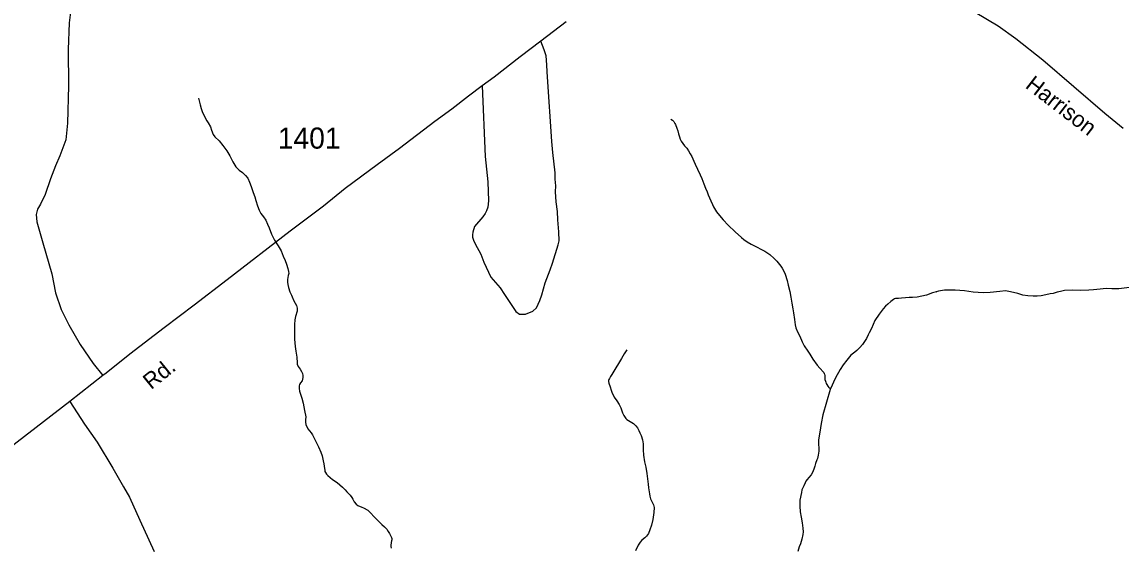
# Model space of a CAD drawing. Extents: x 2220236 to 2384410, y 720751 to 894131.
# Drawn here: x 2299603 to 2306111, y 877030 to 880140 of the extents above; entities that cross this region are included whole.
import ezdxf

# ---------------------------------------------------------------- set-up
doc = ezdxf.new("R2010")
doc.units = 0
doc.layers.add('Default', color=7, linetype='Continuous')

msp = doc.modelspace()

# ---------------------------------------------------------------- linework, layer by layer
at = {"layer": 'Default'}
for points in [[(2299936.8, 880300), (2299908.9, 880246.6), (2299891.1, 880198.3), (2299883.5, 880134.8), (2299875.9, 879977.2), (2299878.4, 879761.2), (2299873.3, 879540.1), (2299863.2, 879440.9), (2299827.6, 879346.9), (2299802.2, 879288.5), (2299771.7, 879209.7), (2299741.2, 879118.2), (2299713.3, 879059.7), (2299695.5, 879031.8), (2299687.9, 878998.7), (2299690.4, 878955.5), (2299726, 878831), (2299779.3, 878648), (2299802.2, 878536.2), (2299835.2, 878437.1), (2299880.9, 878345.6), (2299948.2, 878228.7), (2300024.4, 878116.8), (2300082.9, 878045.7)], [(2302825.9, 880139.9), (2302676.1, 880025.5), (2302554.2, 879934), (2302399.2, 879812), (2302328.1, 879761.2), (2302246.8, 879700.2), (2302147.8, 879623.9), (2302048.7, 879550.2), (2301837.9, 879390.1), (2301705.8, 879293.5), (2301517.9, 879153.8), (2301388.4, 879049.6), (2301191.5, 878899.6), (2300818.2, 878612.4), (2300622.6, 878462.5), (2300446.1, 878327.8), (2300242.9, 878172.7), (2300100.9, 878060.1), (2300082.9, 878045.7), (2299887.6, 877891.4)], [(2306124, 879509.6), (2306016, 879598.5), (2305647.7, 879913.7), (2305487.7, 880040.7), (2305383.6, 880114.4), (2305247.7, 880195.8)], [(2302328.1, 879761.2), (2302346.1, 879343.1), (2302361.8, 879193.3), (2302364.9, 879079.3), (2302361.4, 879043.4), (2302353.7, 879021.3), (2302345.8, 879005.1), (2302332, 878984.9), (2302282.7, 878928.5), (2302273.1, 878894.5), (2302271.1, 878878.4), (2302271.3, 878864.4), (2302277.6, 878846.5), (2302287.7, 878824.7), (2302320.4, 878765), (2302339, 878717.1), (2302379.9, 878627.8), (2302434.8, 878564.1), (2302460.2, 878526), (2302527.5, 878424.3), (2302549.1, 878409.1), (2302584.6, 878409.1), (2302627.8, 878426.9), (2302650.7, 878447.2), (2302669.2, 878490.8), (2302680.9, 878522.9), (2302702.1, 878595.2), (2302731.2, 878671.4), (2302744.8, 878711.6), (2302777.7, 878819.9), (2302783.3, 878844), (2302782.8, 878896), (2302776.1, 878967.7), (2302773.9, 879016.5), (2302766.2, 879075), (2302762.3, 879133.6), (2302764, 879169.5), (2302761.4, 879207.6), (2302761.1, 879245.6), (2302745.9, 879367.2), (2302740.8, 879430.8), (2302714.4, 879815.1), (2302714, 879845.1), (2302711.6, 879885.7), (2302707.6, 879938.7), (2302695.1, 879974.7), (2302676.1, 880025.5)], [(2300648.3, 879687.8), (2300658.2, 879649.6), (2300664.4, 879627.7), (2300672.4, 879603.4), (2300698.2, 879553.6), (2300706.3, 879541.7), (2300720.3, 879517.7), (2300726.2, 879499.7), (2300736.3, 879473.9), (2300744.3, 879459.5), (2300770.3, 879435.9), (2300792.4, 879408.2), (2300816.3, 879375.6), (2300834.4, 879345.9), (2300852.4, 879311.2), (2300870.4, 879281.8), (2300890.2, 879262), (2300908.4, 879247.9), (2300926.4, 879229.8), (2300940.4, 879214), (2300950.4, 879191.4), (2300960.4, 879165.6), (2300972.3, 879129.9), (2300982.4, 879103.3), (2300988.3, 879081.3), (2300998.3, 879051.5), (2301008.4, 879025.5), (2301018.4, 879005.5), (2301034.2, 878985.6), (2301046.3, 878965.7), (2301056.2, 878941.5), (2301066.3, 878919.7), (2301080.4, 878883.4), (2301098.3, 878847.9), (2301120.3, 878813.6), (2301138.3, 878784), (2301150.4, 878753.2), (2301162.5, 878727.5), (2301170.4, 878705.6), (2301178.4, 878679.8), (2301182.4, 878661.9), (2301182.8, 878650.3), (2301180.3, 878638), (2301175.5, 878614), (2301176, 878597.6), (2301178.3, 878585.3), (2301182, 878567.5), (2301190.3, 878541.6), (2301198.3, 878521.3), (2301202.3, 878511.7), (2301212.3, 878487.5), (2301228.3, 878459.5), (2301232.3, 878444.1), (2301232.3, 878425.9), (2301222.3, 878396), (2301218.3, 878375.3), (2301216.3, 878347.4), (2301216.4, 878305.6), (2301216.4, 878261.1), (2301220.4, 878217.9), (2301224.4, 878189.2), (2301230.2, 878153.5), (2301230.2, 878143.7), (2301232.3, 878131.3), (2301232.4, 878125.5), (2301232.3, 878113.3), (2301238.2, 878099.6), (2301244.4, 878091.6), (2301250.3, 878083.7), (2301258.3, 878069.2), (2301264.4, 878057.2), (2301266.3, 878044.9), (2301266.4, 878033.5), (2301264.8, 878023.6), (2301262.4, 878013.7), (2301252.3, 878001.7), (2301247.4, 877992.5), (2301245.5, 877985), (2301244.1, 877976.8), (2301243.8, 877967.7), (2301246.2, 877953.8), (2301260.3, 877911.8), (2301268.4, 877881.7), (2301276.4, 877837.8), (2301284.3, 877801.1), (2301282.4, 877783.9), (2301282.4, 877769), (2301284.4, 877755.3), (2301296.2, 877729.4), (2301316.4, 877705.6), (2301324.3, 877693.7), (2301332.3, 877679.3), (2301348.2, 877647.1), (2301358.2, 877623.7), (2301372.3, 877591.5), (2301380.2, 877569.6), (2301386.4, 877541.2)], [(2303445.1, 879563.6), (2303454.9, 879558.4), (2303463.1, 879549.8), (2303469.3, 879539.2), (2303473, 879532), (2303480.9, 879510.3), (2303486.6, 879494.1), (2303491, 879477.9), (2303497, 879459.9), (2303500.9, 879446.3), (2303506.4, 879434.1), (2303516.4, 879419.7), (2303527, 879406.3), (2303539.6, 879392), (2303551, 879376.1), (2303559, 879358.4), (2303569, 879342.4), (2303581.1, 879315.7), (2303589, 879298), (2303603.1, 879268.2), (2303619.1, 879233.6), (2303629, 879211.8), (2303641.1, 879180.3), (2303651.1, 879156.1), (2303661, 879133.5), (2303667, 879115.8), (2303675.1, 879098.1), (2303683, 879080.4), (2303693.1, 879057.8), (2303699.1, 879044), (2303715.5, 879014.3), (2303733.4, 878993), (2303755.3, 878967.5), (2303785, 878935.9), (2303825.8, 878896.6), (2303863, 878863.7), (2303877, 878852.1), (2303897, 878838.1), (2303921, 878824.3), (2303949, 878809.8), (2303985.4, 878790.9), (2304001.2, 878781.5), (2304031.2, 878762.3), (2304057.1, 878739.6), (2304073, 878722.2), (2304089.2, 878703.9), (2304097, 878693.6), (2304105.1, 878681.5), (2304115.1, 878663.9), (2304123, 878646.3), (2304135.2, 878608.1), (2304141.1, 878579.8), (2304149.2, 878543.9), (2304155.2, 878509.7), (2304161.1, 878474), (2304167.1, 878439.6), (2304171, 878415.9), (2304177, 878377.8), (2304181.1, 878345.9), (2304185.1, 878327.9), (2304195.1, 878303.7), (2304209.1, 878278), (2304223, 878245.8), (2304235, 878221.7), (2304257.2, 878189.8), (2304269.1, 878172.3), (2304287.1, 878143.4), (2304311.1, 878107.6), (2304327.1, 878090), (2304329.2, 878087.7), (2304347.2, 878068), (2304351.2, 878064), (2304354.2, 878058.3), (2304356.2, 878053.6), (2304357.1, 878046.2), (2304357.2, 878033.8), (2304357.9, 878022.4), (2304360.5, 878012.7), (2304363.2, 878005.4), (2304366, 877999), (2304369.1, 877991.7), (2304375.5, 877982.1), (2304380.6, 877975), (2304383.1, 877973.5), (2304387.2, 877971.2), (2304392.8, 877969.7)], [(2306162.4, 878567.4), (2306097.7, 878559.8), (2306057.5, 878559.9), (2306023.7, 878560.2), (2305987.6, 878557.9), (2305947.5, 878553.6), (2305921.4, 878551.8), (2305871.6, 878549.7), (2305823.6, 878550.3), (2305777.3, 878548.4), (2305753.6, 878544.1), (2305733.5, 878538.4), (2305709.5, 878531.7), (2305691.4, 878528.5), (2305665.5, 878522.5), (2305639.4, 878518.2), (2305615.5, 878516.2), (2305591.5, 878516.2), (2305559.4, 878518.1), (2305529.5, 878521.9), (2305499.5, 878530.5), (2305457.4, 878541.7), (2305427.4, 878546.3), (2305393.5, 878544.1), (2305337.3, 878537.8), (2305295.4, 878536.1), (2305235.4, 878540), (2305185.3, 878546.2), (2305129.3, 878552.1), (2305097.3, 878551.6), (2305065.3, 878550.3), (2305031.3, 878545.7), (2305017.4, 878541.9), (2305019.4, 878542), (2304995.3, 878536), (2304959.4, 878522.3), (2304932.3, 878514.6), (2304903.9, 878510), (2304877.4, 878508.1), (2304857.3, 878508.1), (2304836, 878506.4), (2304811.3, 878503.8), (2304793.2, 878502.3), (2304781.4, 878501.8), (2304775.3, 878502.4), (2304769.6, 878500.5), (2304763.2, 878496), (2304755.2, 878490.1), (2304747.3, 878484), (2304730.1, 878468.5), (2304717.2, 878455.7), (2304703.3, 878440.4), (2304679.2, 878408.2), (2304654.4, 878371.9), (2304633, 878325), (2304619.3, 878298.3), (2304613.2, 878285.6), (2304603.2, 878265.6), (2304580.9, 878228.5), (2304565, 878210.6), (2304547.7, 878194.3), (2304535.1, 878184), (2304511.2, 878165.8), (2304487.1, 878136), (2304465.2, 878108.1), (2304449.1, 878082), (2304421.1, 878031.6), (2304409.2, 878005.7)], [(2303184.8, 878197.4), (2303168.4, 878173.9), (2303152.7, 878146.1), (2303102.3, 878062), (2303096.7, 878051.9), (2303092.4, 878045.2), (2303088.9, 878039.2), (2303084.2, 878031.8), (2303081.7, 878028.3), (2303078.8, 878021.6), (2303076.8, 878015.9), (2303076.8, 878010.1), (2303078.9, 877999.6), (2303085.3, 877979.3), (2303092.6, 877958.1), (2303096.9, 877946.1), (2303110.8, 877917.9), (2303124.8, 877895.6), (2303138.9, 877874), (2303148.7, 877853.8), (2303154.8, 877836), (2303158.7, 877824), (2303166.8, 877807.9), (2303178.7, 877791), (2303184.9, 877785.7), (2303205.6, 877772.5), (2303215, 877767.9), (2303224.9, 877761.9), (2303238.9, 877747.7), (2303247.8, 877734.8), (2303256.2, 877720.4), (2303262.8, 877706), (2303268.9, 877689.9), (2303276.9, 877665.4), (2303280.8, 877641.9), (2303280.7, 877619.7), (2303280.7, 877605.7), (2303282.8, 877573.8), (2303289.6, 877534.6), (2303296.7, 877503.7), (2303302.9, 877465.6), (2303306.8, 877433.7), (2303310.9, 877401.9), (2303313.8, 877379.8), (2303318.7, 877344), (2303320.8, 877331.6), (2303324.8, 877315.4), (2303334.9, 877295.4), (2303342.7, 877279.3), (2303346.8, 877263.9), (2303344.8, 877233.4), (2303338.8, 877193.7), (2303330.8, 877159.8), (2303320.8, 877131.6), (2303312.9, 877109.8), (2303300.7, 877093.7), (2303290.7, 877083.5), (2303274.7, 877069.6), (2303264.8, 877057.8), (2303252.8, 877041.7), (2303236.6, 877007.5)], [(2304409.2, 878005.7), (2304392.8, 877969.7)], [(2304392.8, 877969.7), (2304389.1, 877962.1), (2304345.1, 877811.8), (2304335.2, 877761.4), (2304327.1, 877709.5), (2304319.1, 877665.5), (2304319.1, 877636.1), (2304321, 877618), (2304321.1, 877597.6), (2304317, 877573.6), (2304313.1, 877553.8), (2304311, 877545.3), (2304303.1, 877523.8), (2304299.1, 877508), (2304293, 877491.4), (2304285, 877471.2), (2304277, 877457.9), (2304263, 877441.7), (2304252.9, 877429.9), (2304244.9, 877419.6), (2304241.1, 877409.6), (2304233.1, 877392.1), (2304221, 877367.8), (2304218.9, 877352.1), (2304209.1, 877307.5), (2304209, 877272), (2304211, 877237.7), (2304216.9, 877205.9), (2304223, 877173.4), (2304226.9, 877141.5), (2304229, 877119.4), (2304227.1, 877103.9), (2304221, 877077.2), (2304212.9, 877049.1), (2304206.1, 877030), (2304197, 877003.2)], [(2299887.6, 877891.4), (2299416.1, 877530.6), (2298735.1, 877018.7), (2298460.8, 876812.1), (2298115.7, 876550), (2297744.3, 876263.2), (2297547.1, 876130.6), (2297342.2, 875979.5), (2296792.1, 875581.7), (2296524, 875402.9), (2296351.4, 875276.4), (2296262, 875214.8), (2295667.3, 874804.7), (2295534.8, 874721.4), (2295332.5, 874585.9), (2295281.2, 874548.4), (2295216.1, 874504.9), (2295099.6, 874451.6)], [(2299887.6, 877891.4), (2299973.3, 877758.2), (2300047.9, 877650.8), (2300141.6, 877496.9), (2300205.4, 877386.6), (2300240.2, 877325.7), (2300301.1, 877189.2), (2300353.5, 877072.4), (2300386.1, 877002.8)], [(2301386.4, 877541.2), (2301390.2, 877521.6), (2301392.3, 877509.4), (2301394.3, 877495.5), (2301396.3, 877485.8), (2301397.2, 877478.4), (2301396.8, 877476.8), (2301400.3, 877471.2), (2301407.5, 877461.7), (2301414.4, 877453.7), (2301442.4, 877429.5), (2301469.5, 877411.6), (2301486.3, 877397.7), (2301500.3, 877383.4), (2301516.4, 877367.7), (2301527.7, 877355.7), (2301540.4, 877343.3), (2301545.9, 877336.1), (2301556.2, 877323.3), (2301562.4, 877313.7), (2301570.3, 877297.7), (2301582.2, 877283.3), (2301592.4, 877275.6), (2301616.4, 877265.1), (2301626.4, 877261.3), (2301650.3, 877247.5), (2301664.3, 877233.3), (2301690.4, 877207.3), (2301708.4, 877189.3), (2301734.4, 877163.1), (2301750.4, 877149.2), (2301764.4, 877135.8), (2301772.4, 877121.3), (2301780.5, 877109.4), (2301788.3, 877093.3), (2301790.8, 877086), (2301792.5, 877079.5), (2301792.8, 877072.9), (2301792.4, 877067.1), (2301790.4, 877057.2), (2301788.3, 877039.1), (2301788.4, 877033.3), (2301790.4, 877023.6)]]:
    msp.add_lwpolyline(points, dxfattribs=at)

# ---------------------------------------------------------------- texts
for s, rotation, p in [('Harrison', 322.37367, (2305538.8, 879753.7)), ('Rd.', 38.82003, (2300367.9, 877958.6))]:
    msp.add_text(s, height=95, rotation=rotation, dxfattribs=at).set_placement(p)
msp.add_text('1401', height=125, dxfattribs=at).set_placement((2301118.1, 879389.3))

doc.saveas('drawing.dxf')
